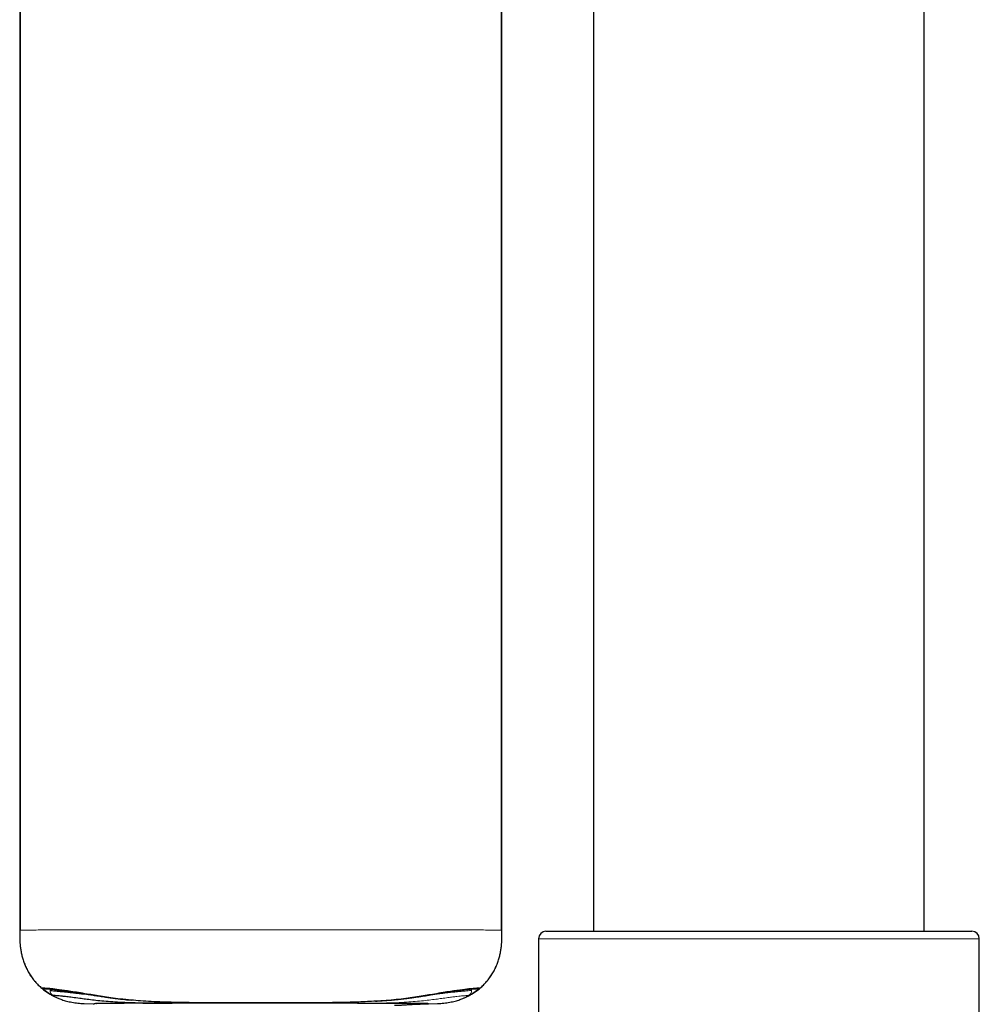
# Model space of a CAD drawing. Header units: millimetres. Extents: x 8 to 846, y 12 to 2113.
# Tile 263 of 515: x 462 to 527, y 1625 to 1692. Entities that reach past the tile are written whole.
import ezdxf

# ---------------------------------------------------------------- set-up
doc = ezdxf.new("R2010")
doc.units = ezdxf.units.MM

msp = doc.modelspace()

# ---------------------------------------------------------------- linework, layer by layer
at = {"color": 7, "linetype": 'Continuous', "lineweight": 30}
for p, q in [((523.188, 1630), (523.188, 1787.344)), ((500.688, 1767.794), (500.688, 1630)), ((461.625, 1737.573), (461.625, 1630.073)), ((494.451, 1630.073), (494.451, 1737.573)), ((497.438, 1630), (526.438, 1630)), ((496.938, 1629.5), (496.938, 1619.088)), ((526.938, 1508.5), (526.938, 1629.5)), ((463.693, 1626.077), (463.693, 1625.979)), ((492.383, 1625.979), (492.383, 1626.077)), ((491.837, 1625.456), (491.881, 1625.47)), ((492.076, 1625.557), (492.002, 1625.528)), ((492.032, 1625.529), (492.091, 1625.555)), ((492.159, 1625.589), (492.119, 1625.574)), ((466.007, 1625.081), (466.617, 1625.073)), ((489.459, 1625.073), (490.069, 1625.081))]:
    msp.add_line(p, q, dxfattribs=at)
at = {"color": 8, "linetype": 'Continuous', "lineweight": 0}
for p, q in [((461.627, 1737.573), (461.627, 1630.073)), ((461.676, 1630.076), (461.676, 1737.575)), ((494.4, 1630.076), (494.4, 1737.575)), ((494.449, 1737.573), (494.449, 1630.073)), ((461.627, 1630.073), (461.676, 1630.076)), ((461.629, 1630.073), (461.627, 1630.073)), ((494.449, 1630.073), (494.4, 1630.076)), ((494.449, 1630.073), (494.447, 1630.073)), ((526.938, 1629.5), (496.938, 1629.5)), ((463.695, 1625.981), (463.695, 1626.077)), ((492.381, 1625.981), (492.381, 1626.076)), ((466.805, 1625.081), (466.769, 1625.079))]:
    msp.add_line(p, q, dxfattribs=at)
at = {"color": 8, "linetype": 'Continuous', "lineweight": 0, "flags": 128}
for points in [[(466.007, 1625.081), (466.001, 1625.087), (466.001, 1625.088)], [(466.813, 1625.081), (466.812, 1625.081), (466.811, 1625.081)], [(466.816, 1625.081), (466.814, 1625.081), (466.813, 1625.081)]]:
    msp.add_lwpolyline(points, dxfattribs=at)
at = {"color": 7, "linetype": 'Continuous', "lineweight": 30}
for centre, start, end in [((497.438, 1629.5), 90, 180), ((526.438, 1629.5), 0, 90)]:
    msp.add_arc(centre, 0.5, start, end, dxfattribs=at)
at = {"color": 8, "linetype": 'Continuous', "lineweight": 0}
for centre, start, end in [((464.095, 1625.981), 179.9855, 241.30097), ((491.981, 1625.981), 298.69965, 0.01438)]:
    msp.add_arc(centre, 0.4, start, end, dxfattribs=at)
at = {"color": 7, "linetype": 'Continuous', "lineweight": 30}
for points, knots in [([(461.625, 1630.073), (461.625, 1630.021), (461.625, 1629.912), (461.626, 1629.738), (461.63, 1629.546), (461.637, 1629.334), (461.654, 1629.097), (461.683, 1628.83), (461.728, 1628.549), (461.793, 1628.261), (461.879, 1627.973), (461.991, 1627.68), (462.127, 1627.387), (462.286, 1627.103), (462.466, 1626.832), (462.667, 1626.578), (462.888, 1626.342), (463.126, 1626.121), (463.381, 1625.919), (463.615, 1625.756), (463.769, 1625.671), (463.828, 1625.639)], [0, 0, 0, 0, 0.029738, 0.062903, 0.09945, 0.139569, 0.184572, 0.235887, 0.293164, 0.347414, 0.404985, 0.465242, 0.527138, 0.58961, 0.651727, 0.713391, 0.774977, 0.836821, 0.89903, 0.961395, 1, 1, 1, 1]), ([(492.247, 1625.639), (492.306, 1625.672), (492.461, 1625.757), (492.696, 1625.919), (492.951, 1626.12), (493.188, 1626.341), (493.408, 1626.579), (493.609, 1626.833), (493.79, 1627.103), (493.949, 1627.386), (494.086, 1627.678), (494.196, 1627.973), (494.282, 1628.262), (494.348, 1628.55), (494.393, 1628.83), (494.422, 1629.095), (494.438, 1629.334), (494.446, 1629.547), (494.45, 1629.738), (494.451, 1629.911), (494.451, 1630.021), (494.451, 1630.073)], [0, 0, 0, 0, 0.03874, 0.101096, 0.163144, 0.224937, 0.286669, 0.3485, 0.410556, 0.472737, 0.534423, 0.594865, 0.652917, 0.707241, 0.764017, 0.81503, 0.860369, 0.900809, 0.937158, 0.970042, 1, 1, 1, 1]), ([(463.917, 1625.589), (463.858, 1625.622), (463.738, 1625.689), (463.585, 1625.79), (463.451, 1625.885), (463.34, 1625.972), (463.253, 1626.047), (463.198, 1626.099), (463.169, 1626.13), (463.155, 1626.148), (463.158, 1626.15), (463.159, 1626.151)], [0, 0, 0, 0, 0.125716, 0.251735, 0.377547, 0.50277, 0.627242, 0.751117, 0.833664, 0.916491, 1, 1, 1, 1]), ([(463.265, 1626.103), (463.272, 1626.102), (463.287, 1626.1), (463.309, 1626.099), (463.33, 1626.097), (463.35, 1626.097), (463.37, 1626.096), (463.389, 1626.095), (463.407, 1626.094), (463.424, 1626.094), (463.439, 1626.093), (463.453, 1626.093), (463.467, 1626.092), (463.482, 1626.091), (463.5, 1626.09), (463.52, 1626.089), (463.553, 1626.087), (463.599, 1626.084), (463.664, 1626.079), (463.737, 1626.073), (463.816, 1626.066), (463.904, 1626.057), (464.018, 1626.044), (464.166, 1626.027), (464.359, 1626.002), (464.58, 1625.972), (464.829, 1625.936), (465.067, 1625.901), (465.281, 1625.868), (465.461, 1625.841), (465.65, 1625.811), (465.85, 1625.779), (466.061, 1625.745), (466.287, 1625.708), (466.502, 1625.673), (466.702, 1625.64), (466.883, 1625.611), (467.072, 1625.581), (467.264, 1625.552), (467.449, 1625.524), (467.62, 1625.5), (467.769, 1625.479), (467.901, 1625.462), (468.018, 1625.446), (468.135, 1625.431), (468.261, 1625.416), (468.406, 1625.399), (468.582, 1625.379), (468.789, 1625.357), (469.016, 1625.335), (469.174, 1625.322), (469.251, 1625.315)], [0, 0, 0, 0, 0.026028, 0.050513, 0.073452, 0.094846, 0.114692, 0.132986, 0.149561, 0.164339, 0.17608, 0.186374, 0.196112, 0.2068, 0.218461, 0.231094, 0.244698, 0.274905, 0.304272, 0.332538, 0.359725, 0.386518, 0.413296, 0.454199, 0.495127, 0.536091, 0.577099, 0.618147, 0.641194, 0.664243, 0.687291, 0.710328, 0.733344, 0.756836, 0.78143, 0.797681, 0.814391, 0.83155, 0.848783, 0.864516, 0.878567, 0.890937, 0.900812, 0.909919, 0.918621, 0.927843, 0.938763, 0.951379, 0.96712, 0.983905, 1, 1, 1, 1]), ([(463.695, 1625.981), (463.721, 1625.979), (463.771, 1625.974), (463.896, 1625.96), (464.087, 1625.94), (464.342, 1625.915), (464.642, 1625.886), (464.95, 1625.855), (465.186, 1625.829), (465.318, 1625.814), (465.357, 1625.81), (465.396, 1625.805), (465.435, 1625.8), (465.474, 1625.796), (465.699, 1625.768), (465.952, 1625.737), (466.261, 1625.709), (466.303, 1625.705)], [0, 0, 0, 0, 0.160893, 0.308348, 0.442545, 0.563919, 0.660428, 0.747123, 0.815232, 0.823584, 0.831805, 0.839896, 0.847855, 0.855683, 0.86338, 0.981339, 1, 1, 1, 1]), ([(485.835, 1625.248), (485.916, 1625.252), (486.144, 1625.264), (486.509, 1625.289), (486.923, 1625.322), (487.236, 1625.351), (487.453, 1625.374), (487.585, 1625.389), (487.709, 1625.403), (487.818, 1625.416), (487.907, 1625.427), (487.975, 1625.435), (488.034, 1625.443), (488.098, 1625.451), (488.178, 1625.462), (488.275, 1625.475), (488.44, 1625.498), (488.661, 1625.529), (488.925, 1625.569), (489.174, 1625.609), (489.448, 1625.653), (489.739, 1625.701), (490.041, 1625.751), (490.32, 1625.796), (490.578, 1625.838), (490.816, 1625.876), (491.053, 1625.912), (491.283, 1625.946), (491.503, 1625.977), (491.7, 1626.002), (491.876, 1626.024), (492.033, 1626.042), (492.174, 1626.057), (492.298, 1626.069), (492.385, 1626.077), (492.444, 1626.082), (492.482, 1626.084), (492.514, 1626.086), (492.542, 1626.088), (492.571, 1626.09), (492.601, 1626.091), (492.625, 1626.093), (492.643, 1626.093), (492.656, 1626.094), (492.669, 1626.094), (492.684, 1626.095), (492.7, 1626.096), (492.717, 1626.096), (492.735, 1626.097), (492.753, 1626.098), (492.772, 1626.099), (492.792, 1626.101), (492.804, 1626.102), (492.811, 1626.103)], [0, 0, 0, 0, 0.01481, 0.041726, 0.0688924, 0.094976, 0.1042379, 0.113347, 0.1222797, 0.1301733, 0.1365297, 0.1413486, 0.1448815, 0.1494559, 0.1553516, 0.1625687, 0.171107, 0.1926064, 0.2138114, 0.2345937, 0.2549422, 0.2850281, 0.314561, 0.3436698, 0.3723973, 0.4010946, 0.4297601, 0.4640744, 0.498311, 0.5325392, 0.5667701, 0.6010134, 0.6369511, 0.6737445, 0.7115125, 0.7291428, 0.7458075, 0.7615009, 0.7762205, 0.7900477, 0.8100592, 0.8314865, 0.8402912, 0.8494438, 0.8598924, 0.8718259, 0.8855323, 0.9007815, 0.9175702, 0.9358938, 0.955746, 0.9771183, 1, 1, 1, 1]), ([(492.917, 1626.151), (492.918, 1626.15), (492.92, 1626.148), (492.907, 1626.13), (492.878, 1626.099), (492.824, 1626.047), (492.737, 1625.973), (492.626, 1625.885), (492.492, 1625.79), (492.338, 1625.69), (492.219, 1625.623), (492.159, 1625.589)], [0, 0, 0, 0, 0.083012, 0.16548, 0.247789, 0.371494, 0.495976, 0.621351, 0.747431, 0.873817, 1, 1, 1, 1]), ([(473.735, 1625.103), (473.445, 1625.103), (472.864, 1625.102), (472.022, 1625.1), (471.206, 1625.1), (470.419, 1625.103), (469.663, 1625.114), (468.942, 1625.134), (468.264, 1625.166), (467.639, 1625.21), (467.07, 1625.262), (466.56, 1625.32), (466.105, 1625.378), (465.641, 1625.441), (465.2, 1625.499), (464.811, 1625.547), (464.514, 1625.581), (464.27, 1625.605), (464.092, 1625.619), (463.974, 1625.626), (463.927, 1625.629), (463.903, 1625.63)], [0, 0, 0, 0, 0.04182, 0.083465, 0.125046, 0.166683, 0.208506, 0.250656, 0.292827, 0.334758, 0.376663, 0.41876, 0.460913, 0.50276, 0.564822, 0.626628, 0.688482, 0.75054, 0.833628, 0.916918, 1, 1, 1, 1]), ([(463.903, 1625.63), (463.906, 1625.625), (463.914, 1625.616), (464.034, 1625.545), (464.224, 1625.453), (464.483, 1625.346), (464.804, 1625.247), (465.175, 1625.167), (465.579, 1625.106), (465.865, 1625.089), (466.007, 1625.081)], [0, 0, 0, 0, 0.120629, 0.241648, 0.36455, 0.489383, 0.616236, 0.744656, 0.873035, 1, 1, 1, 1]), ([(463.921, 1625.587), (463.926, 1625.583), (463.936, 1625.577), (463.948, 1625.572), (463.954, 1625.57)], [0, 0, 0, 0, 0.485972, 1, 1, 1, 1]), ([(469.219, 1625.343), (469.426, 1625.322), (470.087, 1625.256), (471.34, 1625.204), (472.931, 1625.166), (474.594, 1625.151), (476.299, 1625.149), (478.026, 1625.151), (479.754, 1625.149), (481.461, 1625.151), (483.122, 1625.167), (484.606, 1625.195), (485.482, 1625.244), (485.863, 1625.265)], [0, 0, 0, 0, 0.044724, 0.143038, 0.240929, 0.338611, 0.436162, 0.533634, 0.631151, 0.728807, 0.8266, 0.924543, 1, 1, 1, 1]), ([(490.069, 1625.081), (490.211, 1625.089), (490.497, 1625.106), (490.901, 1625.167), (491.272, 1625.247), (491.593, 1625.346), (491.852, 1625.453), (492.041, 1625.545), (492.162, 1625.616), (492.17, 1625.625), (492.173, 1625.63)], [0, 0, 0, 0, 0.127137, 0.255453, 0.383739, 0.510527, 0.63545, 0.758525, 0.879619, 1, 1, 1, 1]), ([(492.121, 1625.57), (492.127, 1625.573), (492.142, 1625.58), (492.157, 1625.588), (492.166, 1625.594)], [0, 0, 0, 0, 0.3838834, 1, 1, 1, 1]), ([(466.673, 1625.049), (466.663, 1625.048), (466.645, 1625.045), (466.626, 1625.057), (466.617, 1625.063)], [0, 0, 0, 0, 0.499954, 1, 1, 1, 1]), ([(466.774, 1625.079), (466.757, 1625.075), (466.723, 1625.067), (466.69, 1625.055), (466.673, 1625.049)], [0, 0, 0, 0, 0.499994, 1, 1, 1, 1]), ([(466.827, 1625.081), (466.834, 1625.081), (466.849, 1625.08), (466.845, 1625.08), (466.823, 1625.08), (466.79, 1625.079), (466.774, 1625.079)], [0, 0, 0, 0, 0.257438, 0.508146, 0.754748, 1, 1, 1, 1]), ([(466.947, 1625.084), (466.921, 1625.084), (466.87, 1625.082), (466.834, 1625.081), (466.816, 1625.081)], [0, 0, 0, 0, 0.499981, 1, 1, 1, 1]), ([(470.016, 1625.1), (469.742, 1625.099), (469.192, 1625.098), (468.567, 1625.096), (468.071, 1625.094), (467.657, 1625.092), (467.335, 1625.09), (467.094, 1625.087), (466.996, 1625.085), (466.947, 1625.084)], [0, 0, 0, 0, 0.124928, 0.249934, 0.374867, 0.499938, 0.666576, 0.833292, 1, 1, 1, 1]), ([(472.154, 1625.098), (471.937, 1625.096), (471.52, 1625.093), (470.949, 1625.093), (470.446, 1625.094), (470.156, 1625.092), (470.016, 1625.091)], [0, 0, 0, 0, 0.2804007, 0.5398378, 0.7792905, 1, 1, 1, 1]), ([(472.879, 1625.103), (472.756, 1625.103), (472.51, 1625.103), (472.272, 1625.102), (472.154, 1625.102)], [0, 0, 0, 0, 0.5000749, 1, 1, 1, 1]), ([(473.735, 1625.097), (473.592, 1625.097), (473.307, 1625.097), (473.021, 1625.098), (472.879, 1625.098)], [0, 0, 0, 0, 0.499998, 1, 1, 1, 1]), ([(475.234, 1625.104), (474.98, 1625.104), (474.472, 1625.104), (473.981, 1625.104), (473.735, 1625.103)], [0, 0, 0, 0, 0.499853, 1, 1, 1, 1]), ([(475.616, 1625.102), (475.552, 1625.102), (475.425, 1625.102), (475.298, 1625.102), (475.234, 1625.102)], [0, 0, 0, 0, 0.5, 1, 1, 1, 1]), ([(482.354, 1625.103), (481.812, 1625.104), (480.729, 1625.105), (479.025, 1625.105), (477.309, 1625.105), (476.18, 1625.104), (475.616, 1625.104)], [0, 0, 0, 0, 0.249928, 0.49996, 0.75002, 1, 1, 1, 1]), ([(484.612, 1625.102), (484.257, 1625.102), (483.546, 1625.103), (482.751, 1625.103), (482.354, 1625.103)], [0, 0, 0, 0, 0.49978, 1, 1, 1, 1]), ([(489.139, 1625.084), (489.091, 1625.084), (488.999, 1625.083), (488.829, 1625.081), (488.679, 1625.082), (488.563, 1625.084), (488.494, 1625.085), (488.424, 1625.087), (488.351, 1625.088), (488.276, 1625.089), (488.199, 1625.089), (488.033, 1625.089), (487.745, 1625.087), (487.275, 1625.087), (486.728, 1625.088), (486.102, 1625.091), (485.404, 1625.094), (484.875, 1625.094), (484.612, 1625.094)], [0, 0, 0, 0, 0.118807, 0.225733, 0.320853, 0.350246, 0.378318, 0.405075, 0.430524, 0.454673, 0.477531, 0.499111, 0.590321, 0.67729, 0.760811, 0.841775, 0.921159, 1, 1, 1, 1]), ([(487.138, 1624.961), (487.155, 1624.962), (487.191, 1624.962), (487.219, 1624.962), (487.25, 1624.962), (487.286, 1624.964), (487.328, 1624.966), (487.376, 1624.968), (487.429, 1624.971), (487.485, 1624.975), (487.542, 1624.978), (487.617, 1624.982), (487.714, 1624.988), (487.83, 1624.995), (487.956, 1625.003), (488.085, 1625.01), (488.21, 1625.017), (488.352, 1625.025), (488.504, 1625.033), (488.659, 1625.041), (488.786, 1625.046), (488.886, 1625.05), (488.968, 1625.053), (489.044, 1625.056), (489.125, 1625.058), (489.206, 1625.061), (489.284, 1625.063), (489.353, 1625.066), (489.401, 1625.069), (489.423, 1625.07), (489.43, 1625.07)], [0, 0, 0, 0, 0.046841, 0.099446, 0.135781, 0.166746, 0.192681, 0.214159, 0.232188, 0.244192, 0.258376, 0.276356, 0.302422, 0.333763, 0.366204, 0.400982, 0.433806, 0.464511, 0.512692, 0.554598, 0.590396, 0.616678, 0.645306, 0.676909, 0.71196, 0.764632, 0.824619, 0.89231, 0.967976, 1, 1, 1, 1]), ([(489.459, 1625.073), (489.421, 1625.075), (489.345, 1625.078), (489.208, 1625.082), (489.139, 1625.084)], [0, 0, 0, 0, 0.500018, 1, 1, 1, 1])]:
    msp.add_open_spline(points, degree=3, knots=knots, dxfattribs=at)
at = {"color": 8, "linetype": 'Continuous', "lineweight": 0}
for points, knots in [([(463.917, 1625.588), (463.822, 1625.64), (463.632, 1625.745), (463.365, 1625.931), (463.112, 1626.134), (462.876, 1626.354), (462.658, 1626.591), (462.458, 1626.845), (462.279, 1627.115), (462.122, 1627.4), (461.988, 1627.691), (461.873, 1627.994), (461.783, 1628.303), (461.719, 1628.607), (461.677, 1628.889), (461.652, 1629.144), (461.636, 1629.391), (461.629, 1629.63), (461.627, 1629.862), (461.627, 1630.006), (461.627, 1630.073)], [0, 0, 0, 0, 0.060919, 0.121871, 0.182665, 0.243107, 0.303322, 0.363643, 0.424429, 0.485533, 0.546027, 0.604871, 0.667586, 0.726149, 0.77983, 0.827734, 0.869889, 0.918767, 0.962125, 1, 1, 1, 1]), ([(461.676, 1630.075), (461.707, 1630.077), (461.768, 1630.079), (461.942, 1630.083), (462.254, 1630.087), (462.723, 1630.09), (463.31, 1630.093), (464.07, 1630.095), (465.013, 1630.098), (466.149, 1630.1), (467.486, 1630.102), (468.994, 1630.104), (470.641, 1630.105), (472.398, 1630.107), (474.235, 1630.107), (476.123, 1630.108), (478.036, 1630.108), (479.949, 1630.108), (481.839, 1630.107), (483.676, 1630.107), (485.435, 1630.105), (487.084, 1630.104), (488.593, 1630.102), (489.93, 1630.1), (491.066, 1630.098), (492.008, 1630.095), (492.767, 1630.093), (493.354, 1630.09), (493.822, 1630.087), (494.134, 1630.083), (494.308, 1630.079), (494.37, 1630.077), (494.4, 1630.075)], [0, 0, 0, 0, 0.041723, 0.083415, 0.125053, 0.156386, 0.187824, 0.219184, 0.250362, 0.281381, 0.312398, 0.343532, 0.374792, 0.406125, 0.437448, 0.468719, 0.499969, 0.531223, 0.562507, 0.593852, 0.625216, 0.656507, 0.687667, 0.718696, 0.749711, 0.780877, 0.812221, 0.843647, 0.874977, 0.91662, 0.958308, 1, 1, 1, 1]), ([(494.449, 1630.073), (494.449, 1630.023), (494.449, 1629.916), (494.448, 1629.747), (494.445, 1629.562), (494.438, 1629.356), (494.423, 1629.128), (494.397, 1628.875), (494.355, 1628.598), (494.29, 1628.299), (494.202, 1627.993), (494.089, 1627.69), (493.954, 1627.399), (493.797, 1627.116), (493.617, 1626.846), (493.418, 1626.592), (493.2, 1626.354), (492.965, 1626.133), (492.712, 1625.931), (492.444, 1625.746), (492.254, 1625.641), (492.159, 1625.589)], [0, 0, 0, 0, 0.028639, 0.060006, 0.094591, 0.132958, 0.175835, 0.22306, 0.275515, 0.333101, 0.395245, 0.454295, 0.514596, 0.575409, 0.636118, 0.696593, 0.756957, 0.817361, 0.877994, 0.938928, 1, 1, 1, 1]), ([(463.159, 1626.151), (463.188, 1626.149), (463.247, 1626.144), (463.416, 1626.14), (463.733, 1626.115), (464.27, 1626.052), (465.067, 1625.939), (466.068, 1625.777), (467.225, 1625.583), (468.244, 1625.426), (468.965, 1625.364), (469.219, 1625.343)], [0, 0, 0, 0, 0.126205, 0.252279, 0.378016, 0.504261, 0.630872, 0.757498, 0.852986, 0.948228, 1, 1, 1, 1]), ([(485.863, 1625.265), (485.977, 1625.271), (486.594, 1625.299), (487.603, 1625.403), (488.835, 1625.578), (489.993, 1625.776), (490.997, 1625.942), (491.8, 1626.054), (492.338, 1626.114), (492.658, 1626.139), (492.829, 1626.144), (492.888, 1626.149), (492.917, 1626.151)], [0, 0, 0, 0, 0.020168, 0.109125, 0.198758, 0.288138, 0.407251, 0.52574, 0.643907, 0.762586, 0.8815, 1, 1, 1, 1]), ([(489.742, 1625.701), (489.823, 1625.709), (489.934, 1625.72), (490.064, 1625.734), (490.146, 1625.742), (490.228, 1625.751), (490.31, 1625.761), (490.39, 1625.77), (490.471, 1625.779), (490.667, 1625.804), (490.974, 1625.839), (491.354, 1625.878), (491.694, 1625.911), (491.971, 1625.938), (492.173, 1625.959), (492.303, 1625.974), (492.355, 1625.979), (492.381, 1625.981)], [0, 0, 0, 0, 0.0372554, 0.0509627, 0.0649355, 0.0791719, 0.0936699, 0.1084268, 0.1234396, 0.1387049, 0.2216479, 0.3173849, 0.4265998, 0.5497022, 0.6861387, 0.8361975, 1, 1, 1, 1]), ([(463.917, 1625.589), (463.927, 1625.585), (463.946, 1625.577), (463.969, 1625.578), (463.98, 1625.579)], [0, 0, 0, 0, 0.4876879, 1, 1, 1, 1]), ([(492.173, 1625.63), (492.156, 1625.629), (492.121, 1625.627), (492.05, 1625.624), (491.946, 1625.618), (491.802, 1625.607), (491.616, 1625.589), (491.393, 1625.564), (491.114, 1625.53), (490.771, 1625.486), (490.384, 1625.434), (489.955, 1625.376), (489.495, 1625.319), (488.981, 1625.262), (488.413, 1625.21), (487.794, 1625.165), (487.123, 1625.133), (486.406, 1625.114), (485.651, 1625.104), (484.863, 1625.1), (484.048, 1625.1), (483.212, 1625.102), (482.639, 1625.103), (482.353, 1625.103)], [0, 0, 0, 0, 0.062187, 0.124381, 0.186555, 0.248739, 0.298679, 0.348822, 0.399016, 0.449161, 0.499218, 0.541026, 0.582998, 0.625021, 0.666996, 0.70885, 0.750546, 0.792221, 0.83397, 0.875719, 0.917377, 0.95884, 1, 1, 1, 1]), ([(492.096, 1625.579), (492.108, 1625.578), (492.13, 1625.577), (492.15, 1625.585), (492.159, 1625.589)], [0, 0, 0, 0, 0.513572, 1, 1, 1, 1]), ([(473.735, 1625.103), (473.72, 1625.108), (473.697, 1625.115), (473.677, 1625.152), (473.671, 1625.163)], [0, 0, 0, 0, 0.690217, 1, 1, 1, 1]), ([(482.417, 1625.163), (482.411, 1625.152), (482.392, 1625.115), (482.369, 1625.108), (482.353, 1625.103)], [0, 0, 0, 0, 0.306028, 1, 1, 1, 1])]:
    msp.add_open_spline(points, degree=3, knots=knots, dxfattribs=at)

doc.saveas('drawing.dxf')
